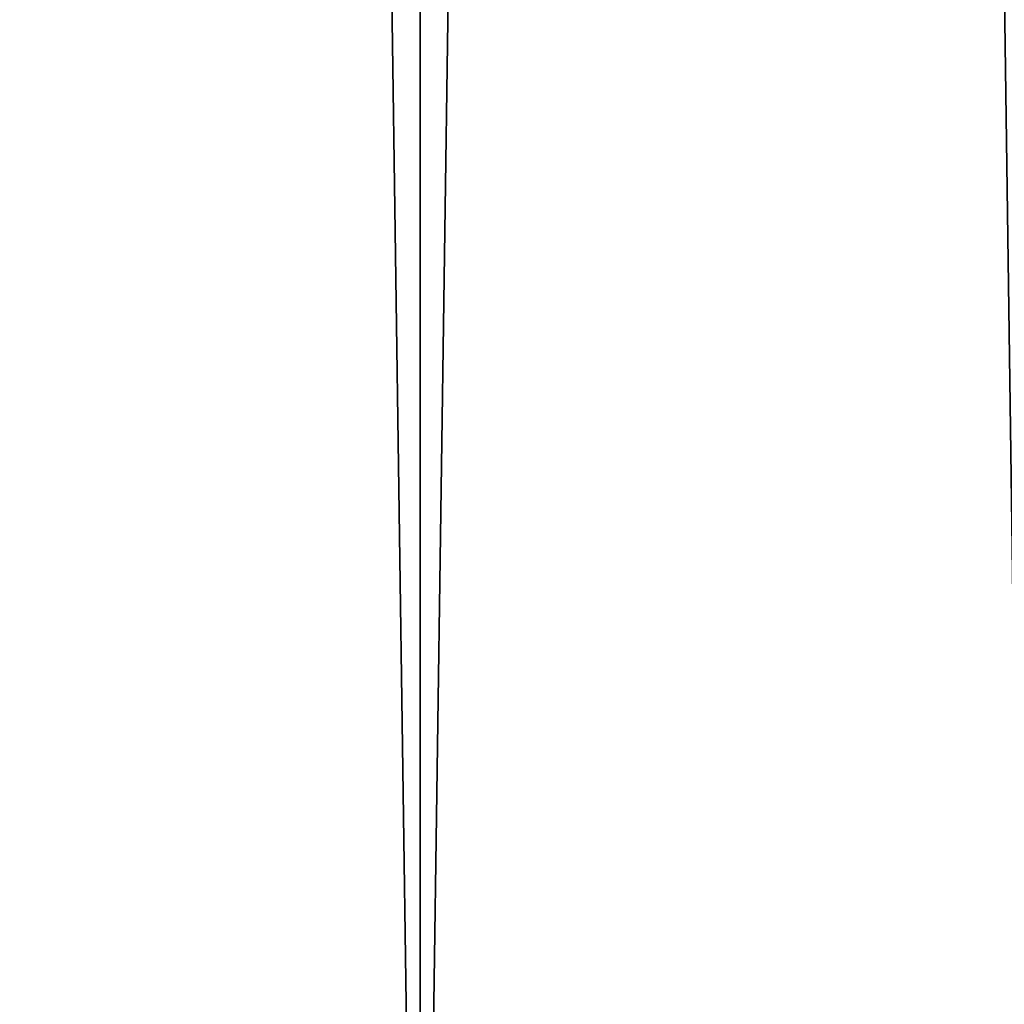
# Model space of a CAD drawing. Header units: millimetres. Extents: x -522 to 188, y -54 to 63.
# Tile 893 of 1056: x 1.15 to 2.5, y -35.45 to -34.1. Entities that reach past the tile are written whole.
import ezdxf

# ---------------------------------------------------------------- set-up
doc = ezdxf.new("R2010")
doc.units = ezdxf.units.MM
doc.header["$LTSCALE"] = 65.185185
doc.layers.add('1', color=7, linetype='CONTINUOUS')
doc.layers.add('2', color=7, linetype='CONTINUOUS')

msp = doc.modelspace()

# ---------------------------------------------------------------- linework, layer by layer
at = {"layer": '1', "color": 7, "linetype": 'CONTINUOUS'}
for points in [[(0.8502, 23, -12.9722), (1.6968, 23, -12.8888), (0.8503, -36.8, -12.9722), (0.8502, 23, -12.9722)], [(0.8503, -36.8, -12.9722), (1.6968, 23, -12.8888), (1.6969, -36.8, -12.8888), (0.8503, -36.8, -12.9722)], [(1.6968, 23, -12.8888), (2.5362, 23, -12.7502), (1.6969, -36.8, -12.8888), (1.6968, 23, -12.8888)], [(1.6969, -36.8, -12.8888), (2.5362, 23, -12.7502), (2.5362, -36.8, -12.7502), (1.6969, -36.8, -12.8888)]]:
    msp.add_3dface(points, dxfattribs=at)
at = {"layer": '2', "color": 7, "linetype": 'CONTINUOUS'}
for points in [[(1.6968, 23, 12.8888), (0.8502, 23, 12.9722), (1.6969, -36.8, 12.8888), (1.6968, 23, 12.8888)], [(1.6969, -36.8, 12.8888), (0.8502, 23, 12.9722), (0.8503, -36.8, 12.9722), (1.6969, -36.8, 12.8888)], [(2.5362, 23, 12.7502), (1.6968, 23, 12.8888), (2.5362, -36.8, 12.7502), (2.5362, 23, 12.7502)], [(2.5362, -36.8, 12.7502), (1.6968, 23, 12.8888), (1.6969, -36.8, 12.8888), (2.5362, -36.8, 12.7502)]]:
    msp.add_3dface(points, dxfattribs=at)

doc.saveas('drawing.dxf')
